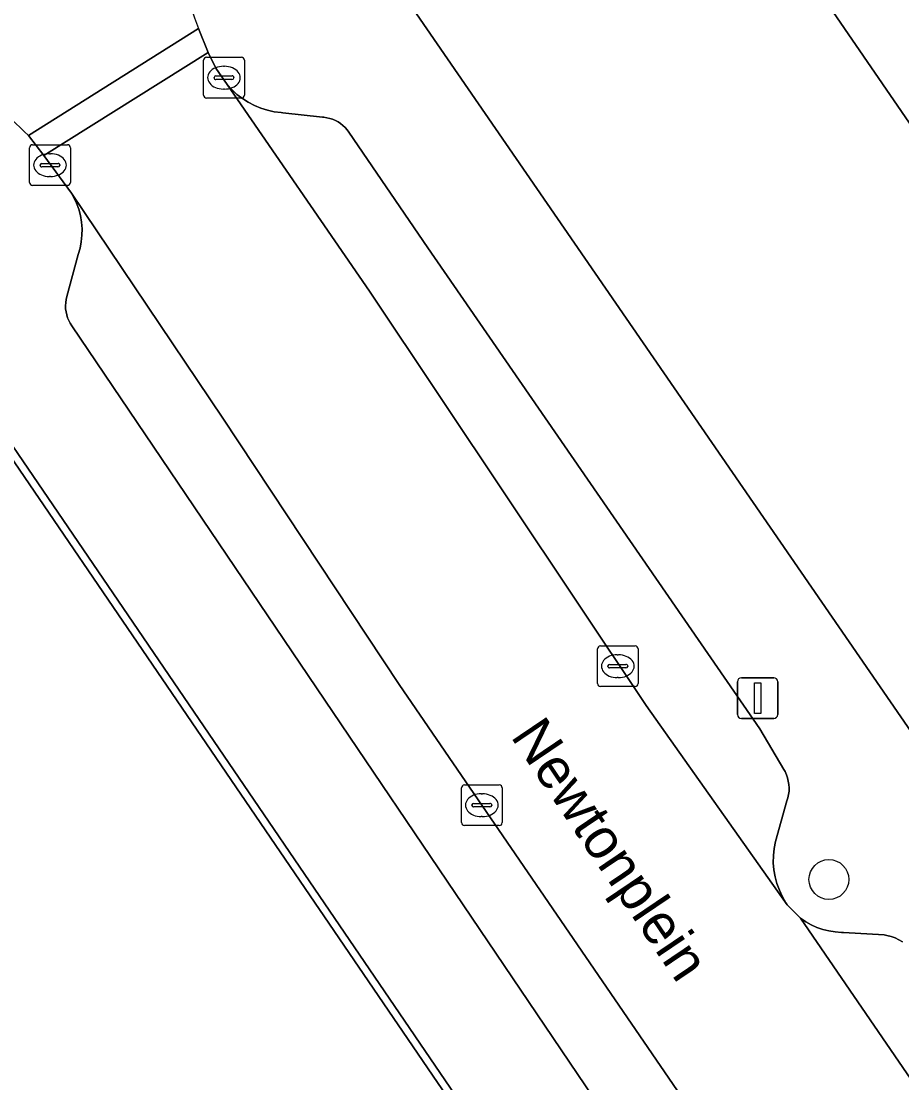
# Model space of a CAD drawing. Extents: x 159279 to 160377, y 384531 to 385888.
# Drawn here: x 159707.13 to 159728.73, y 385356.09 to 385382.15 of the extents above; entities that cross this region are included whole.
import ezdxf

# ---------------------------------------------------------------- set-up
doc = ezdxf.new("R2010")
doc.units = 0
for name, color, linetype in [('IMGEO_Boom', 7, 'Continuous'), ('IMGEO_Erf', 7, 'Continuous'), ('IMGEO_Groenvoorziening', 7, 'Continuous'), ('IMGEO_Kolk', 7, 'Continuous'), ('IMGEO_Lichtmast', 7, 'Continuous'), ('IMGEO_Openbare_ruimte_label', 7, 'Continuous'), ('IMGEO_Pand', 7, 'Continuous'), ('IMGEO_Parkeervlak_open', 7, 'Continuous'), ('IMGEO_Rijbaan_lokaal_open', 7, 'Continuous'), ('IMGEO_Voetpad_open', 7, 'Continuous')]:
    doc.layers.add(name, color=color, linetype=linetype)

msp = doc.modelspace()

# ---------------------------------------------------------------- linework, layer by layer
at = {"layer": 'IMGEO_Boom'}
msp.add_circle((159726.945, 385361.084), 0.489, dxfattribs=at)
at = {"layer": 'IMGEO_Erf'}
for points in [[(159859.363, 385477.052), (159716.755, 385387.736), (159716.544, 385387.59), (159716.346, 385387.426), (159716.164, 385387.244), (159715.999, 385387.047), (159715.853, 385386.836), (159715.725, 385386.613), (159715.618, 385386.38), (159715.533, 385386.138), (159715.469, 385385.889), (159715.428, 385385.635), (159715.41, 385385.379), (159715.414, 385385.122), (159715.442, 385384.867), (159715.492, 385384.615), (159715.565, 385384.368), (159715.659, 385384.129), (159715.774, 385383.9), (159715.905, 385383.688), (159731.572, 385360.92)], [(159730.589, 385377.219), (159726.862, 385382.657), (159726.581, 385382.464), (159726.486, 385382.603), (159726.39, 385382.742), (159726.691, 385382.948), (159722.992, 385388.346), (159722.682, 385388.133), (159722.521, 385388.369), (159728.729, 385392.623), (159730.336, 385393.724)]]:
    msp.add_lwpolyline(points, dxfattribs=at)
at = {"layer": 'IMGEO_Groenvoorziening'}
msp.add_lwpolyline([(159703.705, 385376.096), (159701.716, 385377.258), (159699.719, 385376.901), (159686.722, 385368.883), (159686.593, 385368.957), (159686.999, 385368.365), (159708.759, 385336.684), (159714.449, 385340.582), (159715.481, 385339.021), (159715.632, 385339.134), (159714.893, 385340.235), (159717.528, 385342.002), (159718.332, 385340.911), (159722.458, 385343.708), (159723.477, 385345.334), (159723.255, 385347.425)], close=True, dxfattribs=at)
for points in [[(159723.322, 385347.658), (159703.712, 385376.424)], [(159703.705, 385376.096), (159723.255, 385347.425)]]:
    msp.add_lwpolyline(points, dxfattribs=at)
at = {"layer": 'IMGEO_Kolk'}
for p, q in [((159711.68, 385381.267), (159712.532, 385381.267)), ((159711.605, 385380.341), (159711.605, 385381.193)), ((159712.093, 385381.047), (159712.118, 385381.047)), ((159712.606, 385381.193), (159712.606, 385380.341)), ((159711.864, 385380.761), (159711.864, 385380.773)), ((159712.302, 385380.724), (159711.904, 385380.724)), ((159711.907, 385380.81), (159712.305, 385380.81)), ((159712.348, 385380.773), (159712.348, 385380.761)), ((159712.116, 385380.487), (159712.091, 385380.487)), ((159712.532, 385380.267), (159711.68, 385380.267)), ((159707.412, 385379.121), (159708.264, 385379.121)), ((159707.337, 385378.195), (159707.337, 385379.047)), ((159707.825, 385378.901), (159707.85, 385378.901)), ((159708.338, 385379.047), (159708.338, 385378.195)), ((159707.596, 385378.615), (159707.596, 385378.627)), ((159707.639, 385378.664), (159708.037, 385378.664)), ((159708.08, 385378.627), (159708.08, 385378.615)), ((159708.034, 385378.578), (159707.636, 385378.578)), ((159707.848, 385378.341), (159707.823, 385378.341)), ((159708.264, 385378.121), (159707.412, 385378.121)), ((159721.267, 385365.894), (159721.267, 385366.746)), ((159721.342, 385366.82), (159722.194, 385366.82)), ((159722.268, 385366.746), (159722.268, 385365.894)), ((159721.569, 385366.363), (159721.967, 385366.363)), ((159721.755, 385366.6), (159721.78, 385366.6)), ((159721.526, 385366.314), (159721.526, 385366.326)), ((159721.964, 385366.277), (159721.566, 385366.277)), ((159722.01, 385366.326), (159722.01, 385366.314)), ((159721.778, 385366.04), (159721.753, 385366.04)), ((159722.194, 385365.82), (159721.342, 385365.82)), ((159717.931, 385362.482), (159717.931, 385363.334)), ((159718.006, 385363.408), (159718.858, 385363.408)), ((159718.932, 385363.334), (159718.932, 385362.482)), ((159718.419, 385363.188), (159718.444, 385363.188)), ((159718.19, 385362.902), (159718.19, 385362.914)), ((159718.628, 385362.865), (159718.23, 385362.865)), ((159718.233, 385362.951), (159718.631, 385362.951)), ((159718.674, 385362.914), (159718.674, 385362.902)), ((159718.442, 385362.628), (159718.417, 385362.628)), ((159718.858, 385362.408), (159718.006, 385362.408))]:
    msp.add_line(p, q, dxfattribs=at)
for points in [[(159711.68, 385381.267), (159712.532, 385381.267)], [(159711.605, 385380.341), (159711.605, 385381.193)], [(159712.606, 385381.193), (159712.606, 385380.341)], [(159712.532, 385380.267), (159711.68, 385380.267)], [(159707.412, 385379.121), (159708.264, 385379.121)], [(159707.337, 385378.195), (159707.337, 385379.047)], [(159708.338, 385379.047), (159708.338, 385378.195)], [(159708.264, 385378.121), (159707.412, 385378.121)], [(159721.267, 385365.894), (159721.267, 385366.746)], [(159721.342, 385366.82), (159722.194, 385366.82)], [(159722.268, 385366.746), (159722.268, 385365.894)], [(159722.194, 385365.82), (159721.342, 385365.82)], [(159717.931, 385362.482), (159717.931, 385363.334)], [(159718.006, 385363.408), (159718.858, 385363.408)], [(159718.932, 385363.334), (159718.932, 385362.482)], [(159718.858, 385362.408), (159718.006, 385362.408)]]:
    msp.add_lwpolyline(points, dxfattribs=at)
for centre, radius, start, end in [((159711.682, 385381.191), 0.0765, 91.552, 178.448), ((159711.682, 385381.191), 0.0765, 91.552, 178.448), ((159712.53, 385381.191), 0.0765, 1.552, 88.448), ((159712.53, 385381.191), 0.0765, 1.552, 88.448), ((159711.904, 385380.77), 0.0403, 85.8775, 175.7526), ((159711.901, 385380.76), 0.0366, 178.938, 274.7102), ((159712.305, 385380.767), 0.043, 264.8664, 352.4533), ((159712.309, 385380.772), 0.0386, 1.7309, 96.639), ((159711.682, 385380.343), 0.0765, 181.552, 268.448), ((159711.682, 385380.343), 0.0765, 181.552, 268.448), ((159712.53, 385380.343), 0.0765, 271.552, 358.448), ((159712.53, 385380.343), 0.0765, 271.552, 358.448), ((159707.414, 385379.045), 0.0765, 91.552, 178.448), ((159707.414, 385379.045), 0.0765, 91.552, 178.448), ((159708.262, 385379.045), 0.0765, 1.552, 88.448), ((159708.262, 385379.045), 0.0765, 1.552, 88.448), ((159707.636, 385378.624), 0.0403, 85.8775, 175.7526), ((159707.633, 385378.614), 0.0366, 178.938, 274.7102), ((159708.037, 385378.621), 0.043, 264.8664, 352.4533), ((159708.041, 385378.626), 0.0386, 1.7309, 96.639), ((159707.414, 385378.197), 0.0765, 181.552, 268.448), ((159707.414, 385378.197), 0.0765, 181.552, 268.448), ((159708.262, 385378.197), 0.0765, 271.552, 358.448), ((159708.262, 385378.197), 0.0765, 271.552, 358.448), ((159721.344, 385366.744), 0.0765, 91.552, 178.448), ((159721.344, 385366.744), 0.0765, 91.552, 178.448), ((159722.192, 385366.744), 0.0765, 1.552, 88.448), ((159722.192, 385366.744), 0.0765, 1.552, 88.448), ((159721.566, 385366.323), 0.0403, 85.8775, 175.7526), ((159721.971, 385366.325), 0.0386, 1.7309, 96.639), ((159721.563, 385366.313), 0.0366, 178.938, 274.7102), ((159721.967, 385366.32), 0.043, 264.8664, 352.4533), ((159721.344, 385365.896), 0.0765, 181.552, 268.448), ((159721.344, 385365.896), 0.0765, 181.552, 268.448), ((159722.192, 385365.896), 0.0765, 271.552, 358.448), ((159722.192, 385365.896), 0.0765, 271.552, 358.448), ((159718.008, 385363.332), 0.0765, 91.552, 178.448), ((159718.008, 385363.332), 0.0765, 91.552, 178.448), ((159718.856, 385363.332), 0.0765, 1.552, 88.448), ((159718.856, 385363.332), 0.0765, 1.552, 88.448), ((159718.23, 385362.911), 0.0403, 85.8775, 175.7526), ((159718.227, 385362.901), 0.0366, 178.938, 274.7102), ((159718.631, 385362.908), 0.043, 264.8664, 352.4533), ((159718.635, 385362.913), 0.0386, 1.7309, 96.639), ((159718.008, 385362.484), 0.0765, 181.552, 268.448), ((159718.008, 385362.484), 0.0765, 181.552, 268.448), ((159718.856, 385362.484), 0.0765, 271.552, 358.448), ((159718.856, 385362.484), 0.0765, 271.552, 358.448)]:
    msp.add_arc(centre, radius, start, end, dxfattribs=at)
for centre, major_axis, ratio, start_param, end_param in [((159712.092, 385380.767), (-0.387, 0.002), 0.722429, 4.712389, 7.853982), ((159712.117, 385380.767), (-0.39, 0.002), 0.717154, 1.570796, 4.712389), ((159707.824, 385378.621), (-0.387, 0.002), 0.722429, 4.712389, 7.853982), ((159707.849, 385378.621), (-0.39, 0.002), 0.717154, 1.570796, 4.712389), ((159721.754, 385366.32), (-0.387, 0.002), 0.722429, 4.712389, 7.853982), ((159721.779, 385366.32), (-0.39, 0.002), 0.717154, 1.570796, 4.712389), ((159718.418, 385362.908), (-0.387, 0.002), 0.722429, 4.712389, 7.853982), ((159718.443, 385362.908), (-0.39, 0.002), 0.717154, 1.570796, 4.712389)]:
    msp.add_ellipse(centre, major_axis=major_axis, ratio=ratio, start_param=start_param, end_param=end_param, dxfattribs=at)
at = {"layer": 'IMGEO_Lichtmast'}
for p, q in [((159724.702, 385365.136), (159724.702, 385365.936)), ((159724.702, 385365.936), (159724.702, 385365.136)), ((159724.802, 385366.036), (159725.592, 385366.036)), ((159725.592, 385366.036), (159724.802, 385366.036)), ((159725.692, 385365.936), (159725.692, 385365.136)), ((159725.692, 385365.136), (159725.692, 385365.936)), ((159725.592, 385365.036), (159724.802, 385365.036)), ((159724.802, 385365.036), (159725.592, 385365.036))]:
    msp.add_line(p, q, dxfattribs=at)
msp.add_lwpolyline([(159725.122, 385365.911), (159725.272, 385365.911), (159725.272, 385365.161), (159725.122, 385365.161), (159725.122, 385365.911)], dxfattribs=at)
for centre, start, end in [((159724.802, 385365.936), 90, 180), ((159724.802, 385365.936), 90, 180), ((159725.592, 385365.936), 0, 90), ((159725.592, 385365.936), 360, 90), ((159724.802, 385365.136), 180, 270), ((159724.802, 385365.136), 180, 270), ((159725.592, 385365.136), 270, 0), ((159725.592, 385365.136), 270, 0)]:
    msp.add_arc(centre, 0.1, start, end, dxfattribs=at)
at = {"layer": 'IMGEO_Pand'}
msp.add_lwpolyline([(159738.15, 385382.239), (159734.251, 385387.929), (159732.683, 385386.853), (159726.486, 385382.603), (159726.581, 385382.464), (159726.862, 385382.657), (159730.589, 385377.219), (159730.332, 385377.043), (159730.409, 385376.93), (159736.58, 385381.162)], close=True, dxfattribs=at)
at = {"layer": 'IMGEO_Parkeervlak_open'}
msp.add_lwpolyline([(159712.184, 385380.601), (159715.679, 385375.524), (159722.462, 385365.352), (159725.924, 385360.46), (159725.891, 385360.509), (159725.804, 385360.66), (159725.73, 385360.818), (159725.67, 385360.982), (159725.625, 385361.151), (159725.596, 385361.323), (159725.582, 385361.497), (159725.584, 385361.672), (159725.601, 385361.846), (159725.634, 385362.017), (159725.917, 385363.011), (159725.941, 385363.09), (159725.957, 385363.171), (159725.967, 385363.253), (159725.968, 385363.335), (159725.963, 385363.418), (159725.95, 385363.499), (159725.93, 385363.579), (159725.903, 385363.657), (159725.869, 385363.732), (159725.839, 385363.787), (159725.254, 385364.781), (159717.106, 385376.594), (159715.171, 385379.428), (159715.127, 385379.488), (159715.078, 385379.543), (159715.025, 385379.594), (159714.967, 385379.64), (159714.905, 385379.681), (159714.84, 385379.716), (159714.772, 385379.745), (159714.701, 385379.767), (159714.629, 385379.784), (159714.556, 385379.794), (159714.52, 385379.796), (159713.547, 385379.908), (159713.51, 385379.911), (159713.34, 385379.931), (159713.174, 385379.967), (159713.011, 385380.018), (159712.853, 385380.083), (159712.702, 385380.162), (159712.558, 385380.254), (159712.423, 385380.358), (159712.298, 385380.474)], close=True, dxfattribs=at)
for points in [[(159727.39, 385349.816), (159716.405, 385365.872), (159712.078, 385372.407), (159708.365, 385377.929), (159708.418, 385377.834), (159708.487, 385377.688), (159708.542, 385377.536), (159708.584, 385377.38), (159708.611, 385377.221), (159708.624, 385377.06), (159708.622, 385376.898), (159708.606, 385376.737), (159708.576, 385376.578), (159708.532, 385376.423), (159708.251, 385375.394), (159708.234, 385375.321), (159708.223, 385375.246), (159708.219, 385375.17), (159708.221, 385375.095), (159708.231, 385375.02), (159708.247, 385374.946), (159708.269, 385374.874), (159708.298, 385374.805), (159708.333, 385374.738), (159708.374, 385374.674), (159724.182, 385351.275)], [(159728.753, 385359.552), (159728.663, 385359.605), (159728.568, 385359.65), (159728.47, 385359.686), (159728.368, 385359.713), (159728.301, 385359.726), (159727.301, 385359.785), (159727.251, 385359.785), (159727.097, 385359.796), (159726.945, 385359.82), (159726.796, 385359.857), (159726.651, 385359.908), (159726.511, 385359.972), (159726.377, 385360.048), (159726.25, 385360.135), (159731.569, 385352.36)]]:
    msp.add_lwpolyline(points, dxfattribs=at)
at = {"layer": 'IMGEO_Rijbaan_lokaal_open'}
msp.add_lwpolyline([(159711.721, 385381.382), (159711.482, 385381.976), (159707.309, 385379.348), (159707.69, 385378.858)], close=True, dxfattribs=at)
for points in [[(159707.309, 385379.348), (159711.482, 385381.976)], [(159726.25, 385360.135), (159725.924, 385360.46), (159722.462, 385365.352), (159715.679, 385375.524), (159712.184, 385380.601), (159711.91, 385381), (159711.721, 385381.382), (159707.69, 385378.858), (159708.365, 385377.929), (159712.078, 385372.407), (159716.405, 385365.872), (159727.39, 385349.816), (159727.858, 385349.133), (159727.902, 385349.041), (159728.099, 385348.563), (159728.252, 385348.069), (159728.361, 385347.563), (159728.424, 385347.05), (159728.441, 385346.533), (159728.412, 385346.016), (159728.337, 385345.504), (159728.295, 385345.329), (159732.91, 385339.081)], [(159733.404, 385338.941), (159738.446, 385342.397), (159731.569, 385352.36), (159726.25, 385360.135)]]:
    msp.add_lwpolyline(points, dxfattribs=at)
for centre, radius, start, end in [((159716.988, 385384.201), 5.939, 180.8412, 202.0053), ((159702.584, 385374.686), 6.638, 44.6106, 64.3491)]:
    msp.add_arc(centre, radius, start, end, dxfattribs=at)
at = {"layer": 'IMGEO_Voetpad_open'}
for points in [[(159732.202, 385360.002), (159731.572, 385360.92), (159715.905, 385383.688), (159715.774, 385383.9), (159715.659, 385384.129), (159715.565, 385384.368), (159715.492, 385384.615), (159715.442, 385384.867), (159715.414, 385385.122), (159715.41, 385385.379), (159715.428, 385385.635), (159715.469, 385385.889), (159715.533, 385386.138), (159715.618, 385386.38), (159715.725, 385386.613), (159715.853, 385386.836), (159715.999, 385387.047), (159716.164, 385387.244), (159716.346, 385387.426), (159716.544, 385387.59), (159716.755, 385387.736), (159711.05, 385384.114)], [(159711.482, 385381.976), (159711.721, 385381.382), (159711.91, 385381), (159712.184, 385380.601), (159712.298, 385380.474), (159712.423, 385380.358), (159712.558, 385380.254), (159712.702, 385380.162), (159712.853, 385380.083), (159713.011, 385380.018), (159713.174, 385379.967), (159713.34, 385379.931), (159713.51, 385379.911), (159713.547, 385379.908), (159714.52, 385379.796), (159714.556, 385379.794), (159714.629, 385379.784), (159714.701, 385379.767), (159714.772, 385379.745), (159714.84, 385379.716), (159714.905, 385379.681), (159714.967, 385379.64), (159715.025, 385379.594), (159715.078, 385379.543), (159715.127, 385379.488), (159715.171, 385379.428), (159717.106, 385376.594), (159725.254, 385364.781), (159725.839, 385363.787), (159725.869, 385363.732), (159725.903, 385363.657), (159725.93, 385363.579), (159725.95, 385363.499), (159725.963, 385363.418), (159725.968, 385363.335), (159725.967, 385363.253), (159725.957, 385363.171), (159725.941, 385363.09), (159725.917, 385363.011), (159725.634, 385362.017), (159725.601, 385361.846), (159725.584, 385361.672), (159725.582, 385361.497), (159725.596, 385361.323), (159725.625, 385361.151), (159725.67, 385360.982), (159725.73, 385360.818), (159725.804, 385360.66), (159725.891, 385360.509), (159725.924, 385360.46), (159726.25, 385360.135), (159726.377, 385360.048), (159726.511, 385359.972), (159726.651, 385359.908), (159726.796, 385359.857), (159726.945, 385359.82), (159727.097, 385359.796), (159727.251, 385359.785), (159727.301, 385359.785), (159728.301, 385359.726), (159728.368, 385359.713), (159728.47, 385359.686), (159728.568, 385359.65), (159728.663, 385359.605), (159728.753, 385359.552)], [(159705.457, 385380.67), (159699.883, 385377.251), (159700.099, 385377.37), (159700.332, 385377.472), (159700.573, 385377.554), (159700.82, 385377.613), (159701.072, 385377.65), (159701.326, 385377.665), (159701.581, 385377.657), (159701.833, 385377.626), (159702.082, 385377.572), (159702.325, 385377.497), (159702.561, 385377.4), (159702.786, 385377.283), (159703.001, 385377.146), (159703.202, 385376.99), (159703.389, 385376.817), (159703.559, 385376.628), (159703.712, 385376.424), (159723.322, 385347.658)], [(159724.182, 385351.275), (159708.374, 385374.674), (159708.333, 385374.738), (159708.298, 385374.805), (159708.269, 385374.874), (159708.247, 385374.946), (159708.231, 385375.02), (159708.221, 385375.095), (159708.219, 385375.17), (159708.223, 385375.246), (159708.234, 385375.321), (159708.251, 385375.394), (159708.532, 385376.423), (159708.576, 385376.578), (159708.606, 385376.737), (159708.622, 385376.898), (159708.624, 385377.06), (159708.611, 385377.221), (159708.584, 385377.38), (159708.542, 385377.536), (159708.487, 385377.688), (159708.418, 385377.834), (159708.365, 385377.929), (159707.69, 385378.858), (159707.309, 385379.348)]]:
    msp.add_lwpolyline(points, dxfattribs=at)
for centre, radius, start, end in [((159716.988, 385384.201), 5.939, 180.8412, 202.0053), ((159702.584, 385374.686), 6.638, 44.6106, 64.3491)]:
    msp.add_arc(centre, radius, start, end, dxfattribs=at)

# ---------------------------------------------------------------- texts
at = {"layer": 'IMGEO_Openbare_ruimte_label'}
msp.add_text('Newtonplein', height=1, rotation=304.0716, dxfattribs=at).set_placement((159719.121, 385364.598))

doc.saveas('drawing.dxf')
